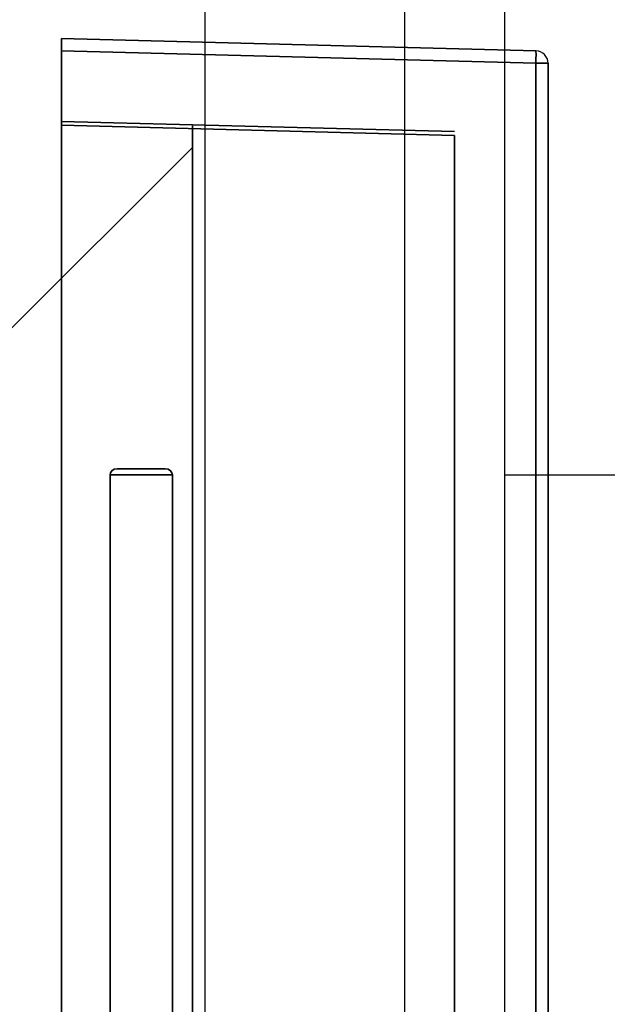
# Model space of a CAD drawing. Header units: millimetres. Extents: x 0 to 1524, y 0 to 1016.
# Tile 314 of 352: x 1398.78 to 1403.49, y 395.96 to 403.86. Entities that reach past the tile are written whole.
import ezdxf

# ---------------------------------------------------------------- set-up
doc = ezdxf.new("R2010")
doc.units = ezdxf.units.MM
doc.header["$LTSCALE"] = 83.82
doc.layers.get('0').update_dxf_attribs({"linetype": 'CONTINUOUS'})
doc.layers.add('02___PRT_ALL_AXES', color=7, linetype='CONTINUOUS')

msp = doc.modelspace()

# ---------------------------------------------------------------- linework, layer by layer
at = {"color": 7, "linetype": 'CONTINUOUS'}
for p, q in [((1402.6654, 426.4067), (1402.6654, 386.0067)), ((1400.2654, 423.2067), (1400.2654, 389.2067)), ((1401.8654, 423.2067), (1401.8654, 389.2067)), ((1399.1154, 403.0417), (1399.1154, 403.0117)), ((1399.1154, 403.0117), (1399.1154, 403.0417)), ((1402.2654, 402.9592), (1399.1154, 403.0417)), ((1399.1154, 403.0417), (1402.2654, 402.9592)), ((1399.1154, 403.0417), (1399.1154, 403.0117)), ((1399.1154, 403.0117), (1399.1154, 403.0417)), ((1402.2654, 402.9592), (1399.1154, 403.0417)), ((1399.1154, 403.0417), (1402.2654, 402.9592)), ((1399.1154, 403.0417), (1399.1154, 403.0117)), ((1399.1154, 403.0117), (1399.1154, 403.0417)), ((1402.2654, 402.9592), (1399.1154, 403.0417)), ((1399.1154, 403.0417), (1402.2654, 402.9592)), ((1399.1154, 403.0417), (1399.1154, 403.0117)), ((1399.1154, 403.0117), (1399.1154, 403.0417)), ((1402.2654, 402.9592), (1399.1154, 403.0417)), ((1399.1154, 403.0417), (1402.2654, 402.9592)), ((1399.1154, 403.0117), (1402.2654, 402.9292)), ((1402.2654, 402.9292), (1399.1154, 403.0117)), ((1399.1154, 403.0117), (1402.2654, 402.9292)), ((1402.2654, 402.9292), (1399.1154, 403.0117)), ((1399.1154, 403.0117), (1402.2654, 402.9292)), ((1402.2654, 402.9292), (1399.1154, 403.0117)), ((1399.1154, 403.0117), (1402.2654, 402.9292)), ((1402.2654, 402.9292), (1399.1154, 403.0117)), ((1400.1654, 391.0067), (1400.1654, 403.0067)), ((1400.1654, 403.0067), (1400.1654, 391.0067)), ((1400.1654, 391.0067), (1400.1654, 403.0067)), ((1400.1654, 403.0067), (1400.1654, 391.0067)), ((1400.1654, 391.0067), (1400.1654, 403.0067)), ((1400.1654, 403.0067), (1400.1654, 391.0067)), ((1400.1654, 391.0067), (1400.1654, 403.0067)), ((1400.1654, 403.0067), (1400.1654, 391.0067)), ((1402.2654, 402.9292), (1402.2654, 391.0841)), ((1402.2654, 391.0841), (1402.2654, 402.9292)), ((1402.2654, 402.9292), (1402.2654, 391.0841)), ((1402.2654, 391.0841), (1402.2654, 402.9292)), ((1402.2654, 402.9292), (1402.2654, 391.0841)), ((1402.2654, 391.0841), (1402.2654, 402.9292)), ((1402.2654, 402.9292), (1402.2654, 391.0841)), ((1402.2654, 391.0841), (1402.2654, 402.9292))]:
    msp.add_line(p, q, dxfattribs=at)
at = {"color": 6, "linetype": 'CONTINUOUS'}
for p, q in [((1399.1154, 403.7067), (1399.1154, 403.6067)), ((1402.918, 403.6071), (1399.1154, 403.7067)), ((1399.1154, 403.7067), (1402.918, 403.6071)), ((1399.1154, 403.6067), (1399.1154, 403.7067)), ((1399.1154, 403.7067), (1399.1154, 403.6067)), ((1402.918, 403.6071), (1399.1154, 403.7067)), ((1399.1154, 403.7067), (1402.918, 403.6071)), ((1399.1154, 403.6067), (1399.1154, 403.7067)), ((1399.1154, 403.7067), (1399.1154, 403.6067)), ((1402.918, 403.6071), (1399.1154, 403.7067)), ((1399.1154, 403.7067), (1402.918, 403.6071)), ((1399.1154, 403.6067), (1399.1154, 403.7067)), ((1399.1154, 403.7067), (1399.1154, 403.6067)), ((1402.918, 403.6071), (1399.1154, 403.7067)), ((1399.1154, 403.7067), (1402.918, 403.6071)), ((1399.1154, 403.6067), (1399.1154, 403.7067)), ((1399.1154, 403.6067), (1402.918, 403.5071)), ((1399.1154, 390.4066), (1399.1154, 403.6067)), ((1399.1154, 403.6067), (1399.1154, 390.4066)), ((1402.918, 403.5071), (1399.1154, 403.6067)), ((1399.1154, 403.6067), (1402.918, 403.5071)), ((1399.1154, 390.4066), (1399.1154, 403.6067)), ((1399.1154, 403.6067), (1399.1154, 390.4066)), ((1402.918, 403.5071), (1399.1154, 403.6067)), ((1399.1154, 403.6067), (1402.918, 403.5071)), ((1399.1154, 390.4066), (1399.1154, 403.6067)), ((1399.1154, 403.6067), (1399.1154, 390.4066)), ((1402.918, 403.5071), (1399.1154, 403.6067)), ((1399.1154, 403.6067), (1402.918, 403.5071)), ((1399.1154, 390.4066), (1399.1154, 403.6067)), ((1399.1154, 403.6067), (1399.1154, 390.4066)), ((1402.918, 403.5071), (1399.1154, 403.6067)), ((1402.918, 390.5062), (1402.918, 403.5071)), ((1402.918, 403.5071), (1402.918, 390.5062)), ((1402.918, 390.5062), (1402.918, 403.5071)), ((1402.918, 403.5071), (1402.918, 390.5062)), ((1402.918, 390.5062), (1402.918, 403.5071)), ((1402.918, 403.5071), (1402.918, 390.5062)), ((1402.918, 390.5062), (1402.918, 403.5071)), ((1402.918, 403.5071), (1402.918, 390.5062)), ((1403.0154, 403.5071), (1403.0154, 390.5062)), ((1403.0154, 390.5062), (1403.0154, 403.5071)), ((1403.0154, 403.5071), (1403.0154, 390.5062)), ((1403.0154, 390.5062), (1403.0154, 403.5071)), ((1403.0154, 403.5071), (1403.0154, 390.5062)), ((1403.0154, 390.5062), (1403.0154, 403.5071)), ((1403.0154, 403.5071), (1403.0154, 390.5062)), ((1403.0154, 390.5062), (1403.0154, 403.5071)), ((1399.1154, 391.0016), (1399.1154, 403.0117)), ((1399.1154, 403.0117), (1399.1154, 391.0016)), ((1399.1154, 391.0016), (1399.1154, 403.0117)), ((1399.1154, 403.0117), (1399.1154, 391.0016)), ((1399.1154, 391.0016), (1399.1154, 403.0117)), ((1399.1154, 403.0117), (1399.1154, 391.0016)), ((1399.1154, 391.0016), (1399.1154, 403.0117)), ((1399.1154, 403.0117), (1399.1154, 391.0016)), ((1398.6654, 401.3317), (1400.1654, 402.8317)), ((1400.1654, 402.8317), (1398.6654, 401.3317)), ((1398.6654, 401.3317), (1400.1654, 402.8317)), ((1400.1654, 402.8317), (1398.6654, 401.3317)), ((1398.6654, 401.3317), (1400.1654, 402.8317)), ((1400.1654, 402.8317), (1398.6654, 401.3317)), ((1398.6654, 401.3317), (1400.1654, 402.8317)), ((1400.1654, 402.8317), (1398.6654, 401.3317)), ((1400.1654, 391.1817), (1400.1654, 402.8317)), ((1400.1654, 402.8317), (1400.1654, 391.1817)), ((1400.1654, 391.1817), (1400.1654, 402.8317)), ((1400.1654, 402.8317), (1400.1654, 391.1817)), ((1400.1654, 391.1817), (1400.1654, 402.8317)), ((1400.1654, 402.8317), (1400.1654, 391.1817)), ((1400.1654, 391.1817), (1400.1654, 402.8317)), ((1400.1654, 402.8317), (1400.1654, 391.1817)), ((1399.5639, 400.2567), (1399.9469, 400.2567)), ((1399.9469, 400.2567), (1399.5639, 400.2567)), ((1399.5639, 400.2567), (1399.9469, 400.2567)), ((1399.9469, 400.2567), (1399.5639, 400.2567)), ((1399.5639, 400.2567), (1399.9469, 400.2567)), ((1399.9469, 400.2567), (1399.5639, 400.2567)), ((1399.5639, 400.2567), (1399.9469, 400.2567)), ((1399.9469, 400.2567), (1399.5639, 400.2567)), ((1399.5054, 393.8067), (1399.5054, 400.2067)), ((1399.5054, 400.2067), (1399.5054, 393.8067)), ((1399.5054, 393.8067), (1399.5054, 400.2067)), ((1399.5054, 400.2067), (1399.5054, 393.8067)), ((1399.5054, 393.8067), (1399.5054, 400.2067)), ((1399.5054, 400.2067), (1399.5054, 393.8067)), ((1399.5054, 393.8067), (1399.5054, 400.2067)), ((1399.5054, 400.2067), (1399.5054, 393.8067)), ((1400.0054, 400.2067), (1400.0054, 393.8067)), ((1400.0054, 393.8067), (1400.0054, 400.2067)), ((1400.0054, 400.2067), (1400.0054, 393.8067)), ((1400.0054, 393.8067), (1400.0054, 400.2067)), ((1400.0054, 400.2067), (1400.0054, 393.8067)), ((1400.0054, 393.8067), (1400.0054, 400.2067)), ((1400.0054, 400.2067), (1400.0054, 393.8067)), ((1400.0054, 393.8067), (1400.0054, 400.2067))]:
    msp.add_line(p, q, dxfattribs=at)
at = {"color": 4, "linetype": 'CONTINUOUS'}
for p, q in [((1403.0154, 400.2067), (1403.0154, 389.7567)), ((1403.0154, 400.2067), (1403.0154, 389.9567)), ((1403.0154, 389.7567), (1403.0154, 400.2067)), ((1403.0154, 389.9567), (1403.0154, 400.2067)), ((1403.0154, 400.2067), (1403.0154, 389.7567)), ((1403.0154, 400.2067), (1403.0154, 389.9567)), ((1403.0154, 389.7567), (1403.0154, 400.2067)), ((1403.0154, 389.9567), (1403.0154, 400.2067)), ((1403.0154, 400.2067), (1403.0154, 389.7567)), ((1403.0154, 400.2067), (1403.0154, 389.9567)), ((1403.0154, 389.7567), (1403.0154, 400.2067)), ((1403.0154, 389.9567), (1403.0154, 400.2067)), ((1403.0154, 400.2067), (1403.0154, 389.7567)), ((1403.0154, 400.2067), (1403.0154, 389.9567)), ((1403.0154, 389.7567), (1403.0154, 400.2067)), ((1403.0154, 389.9567), (1403.0154, 400.2067))]:
    msp.add_line(p, q, dxfattribs=at)
at = {"color": 6, "linetype": 'CONTINUOUS'}
for points in [[(1402.918, 403.5071), (1402.9185, 403.5293), (1402.9189, 403.5503), (1402.9191, 403.5692), (1402.9191, 403.5852), (1402.9189, 403.5971), (1402.9185, 403.6045), (1402.918, 403.6071)], [(1402.918, 403.6071), (1402.9185, 403.6046), (1402.9189, 403.5972), (1402.9191, 403.5854), (1402.9191, 403.5694), (1402.9189, 403.5506), (1402.9185, 403.5295), (1402.918, 403.5071)], [(1402.918, 403.5071), (1402.9185, 403.5293), (1402.9189, 403.5503), (1402.9191, 403.5692), (1402.9191, 403.5852), (1402.9189, 403.5971), (1402.9185, 403.6045), (1402.918, 403.6071)], [(1402.918, 403.6071), (1402.9185, 403.6046), (1402.9189, 403.5972), (1402.9191, 403.5854), (1402.9191, 403.5694), (1402.9189, 403.5506), (1402.9185, 403.5295), (1402.918, 403.5071)], [(1402.918, 403.5071), (1402.9185, 403.5293), (1402.9189, 403.5503), (1402.9191, 403.5692), (1402.9191, 403.5852), (1402.9189, 403.5971), (1402.9185, 403.6045), (1402.918, 403.6071)], [(1402.918, 403.6071), (1402.9185, 403.6046), (1402.9189, 403.5972), (1402.9191, 403.5854), (1402.9191, 403.5694), (1402.9189, 403.5506), (1402.9185, 403.5295), (1402.918, 403.5071)], [(1402.918, 403.5071), (1402.9185, 403.5293), (1402.9189, 403.5503), (1402.9191, 403.5692), (1402.9191, 403.5852), (1402.9189, 403.5971), (1402.9185, 403.6045), (1402.918, 403.6071)], [(1402.918, 403.6071), (1402.9185, 403.6046), (1402.9189, 403.5972), (1402.9191, 403.5854), (1402.9191, 403.5694), (1402.9189, 403.5506), (1402.9185, 403.5295), (1402.918, 403.5071)], [(1403.0154, 403.5071), (1403.013, 403.5071), (1403.0059, 403.5071), (1402.9944, 403.5071), (1402.9791, 403.5071), (1402.9605, 403.5071), (1402.9399, 403.5071), (1402.918, 403.5071)], [(1402.918, 403.5071), (1402.9397, 403.5071), (1402.9603, 403.5071), (1402.9787, 403.5071), (1402.9941, 403.5071), (1403.0058, 403.5071), (1403.0129, 403.5071), (1403.0154, 403.5071)], [(1403.0154, 403.5071), (1403.013, 403.5071), (1403.0059, 403.5071), (1402.9944, 403.5071), (1402.9791, 403.5071), (1402.9605, 403.5071), (1402.9399, 403.5071), (1402.918, 403.5071)], [(1402.918, 403.5071), (1402.9397, 403.5071), (1402.9603, 403.5071), (1402.9787, 403.5071), (1402.9941, 403.5071), (1403.0058, 403.5071), (1403.0129, 403.5071), (1403.0154, 403.5071)], [(1403.0154, 403.5071), (1403.013, 403.5071), (1403.0059, 403.5071), (1402.9944, 403.5071), (1402.9791, 403.5071), (1402.9605, 403.5071), (1402.9399, 403.5071), (1402.918, 403.5071)], [(1402.918, 403.5071), (1402.9397, 403.5071), (1402.9603, 403.5071), (1402.9787, 403.5071), (1402.9941, 403.5071), (1403.0058, 403.5071), (1403.0129, 403.5071), (1403.0154, 403.5071)], [(1403.0154, 403.5071), (1403.013, 403.5071), (1403.0059, 403.5071), (1402.9944, 403.5071), (1402.9791, 403.5071), (1402.9605, 403.5071), (1402.9399, 403.5071), (1402.918, 403.5071)], [(1402.918, 403.5071), (1402.9397, 403.5071), (1402.9603, 403.5071), (1402.9787, 403.5071), (1402.9941, 403.5071), (1403.0058, 403.5071), (1403.0129, 403.5071), (1403.0154, 403.5071)], [(1399.5054, 400.2067), (1399.5093, 400.2249), (1399.521, 400.241), (1399.5397, 400.2524), (1399.5639, 400.2567)], [(1399.5639, 400.2567), (1399.5397, 400.2524), (1399.521, 400.241), (1399.5093, 400.2249), (1399.5054, 400.2067)], [(1399.5054, 400.2067), (1399.5093, 400.2249), (1399.521, 400.241), (1399.5397, 400.2524), (1399.5639, 400.2567)], [(1399.5639, 400.2567), (1399.5397, 400.2524), (1399.521, 400.241), (1399.5093, 400.2249), (1399.5054, 400.2067)], [(1399.5054, 400.2067), (1399.5093, 400.2249), (1399.521, 400.241), (1399.5397, 400.2524), (1399.5639, 400.2567)], [(1399.5639, 400.2567), (1399.5397, 400.2524), (1399.521, 400.241), (1399.5093, 400.2249), (1399.5054, 400.2067)], [(1399.5054, 400.2067), (1399.5093, 400.2249), (1399.521, 400.241), (1399.5397, 400.2524), (1399.5639, 400.2567)], [(1399.5639, 400.2567), (1399.5397, 400.2524), (1399.521, 400.241), (1399.5093, 400.2249), (1399.5054, 400.2067)], [(1399.9469, 400.2567), (1399.9134, 400.2567), (1399.8729, 400.2567), (1399.8273, 400.2567), (1399.7777, 400.2567), (1399.7281, 400.2567), (1399.6799, 400.2567), (1399.6353, 400.2567), (1399.5956, 400.2567), (1399.5639, 400.2567)], [(1399.5639, 400.2567), (1399.5954, 400.2567), (1399.6343, 400.2567), (1399.6789, 400.2567), (1399.7279, 400.2567), (1399.7775, 400.2567), (1399.8262, 400.2567), (1399.8719, 400.2567), (1399.9132, 400.2567), (1399.9469, 400.2567)], [(1399.9469, 400.2567), (1399.9134, 400.2567), (1399.8729, 400.2567), (1399.8273, 400.2567), (1399.7777, 400.2567), (1399.7281, 400.2567), (1399.6799, 400.2567), (1399.6353, 400.2567), (1399.5956, 400.2567), (1399.5639, 400.2567)], [(1399.5639, 400.2567), (1399.5954, 400.2567), (1399.6343, 400.2567), (1399.6789, 400.2567), (1399.7279, 400.2567), (1399.7775, 400.2567), (1399.8262, 400.2567), (1399.8719, 400.2567), (1399.9132, 400.2567), (1399.9469, 400.2567)], [(1399.9469, 400.2567), (1399.9134, 400.2567), (1399.8729, 400.2567), (1399.8273, 400.2567), (1399.7777, 400.2567), (1399.7281, 400.2567), (1399.6799, 400.2567), (1399.6353, 400.2567), (1399.5956, 400.2567), (1399.5639, 400.2567)], [(1399.5639, 400.2567), (1399.5954, 400.2567), (1399.6343, 400.2567), (1399.6789, 400.2567), (1399.7279, 400.2567), (1399.7775, 400.2567), (1399.8262, 400.2567), (1399.8719, 400.2567), (1399.9132, 400.2567), (1399.9469, 400.2567)], [(1399.9469, 400.2567), (1399.9134, 400.2567), (1399.8729, 400.2567), (1399.8273, 400.2567), (1399.7777, 400.2567), (1399.7281, 400.2567), (1399.6799, 400.2567), (1399.6353, 400.2567), (1399.5956, 400.2567), (1399.5639, 400.2567)], [(1399.5639, 400.2567), (1399.5954, 400.2567), (1399.6343, 400.2567), (1399.6789, 400.2567), (1399.7279, 400.2567), (1399.7775, 400.2567), (1399.8262, 400.2567), (1399.8719, 400.2567), (1399.9132, 400.2567), (1399.9469, 400.2567)], [(1399.9469, 400.2567), (1399.9711, 400.2524), (1399.9898, 400.241), (1400.0015, 400.2249), (1400.0054, 400.2067)], [(1400.0054, 400.2067), (1400.0014, 400.2249), (1399.9897, 400.241), (1399.971, 400.2524), (1399.9469, 400.2567)], [(1399.9469, 400.2567), (1399.9711, 400.2524), (1399.9898, 400.241), (1400.0015, 400.2249), (1400.0054, 400.2067)], [(1400.0054, 400.2067), (1400.0014, 400.2249), (1399.9897, 400.241), (1399.971, 400.2524), (1399.9469, 400.2567)], [(1399.9469, 400.2567), (1399.9711, 400.2524), (1399.9898, 400.241), (1400.0015, 400.2249), (1400.0054, 400.2067)], [(1400.0054, 400.2067), (1400.0014, 400.2249), (1399.9897, 400.241), (1399.971, 400.2524), (1399.9469, 400.2567)], [(1399.9469, 400.2567), (1399.9711, 400.2524), (1399.9898, 400.241), (1400.0015, 400.2249), (1400.0054, 400.2067)], [(1400.0054, 400.2067), (1400.0014, 400.2249), (1399.9897, 400.241), (1399.971, 400.2524), (1399.9469, 400.2567)], [(1400.0054, 400.2067), (1399.9735, 400.2067), (1399.9334, 400.2067), (1399.8867, 400.2067), (1399.8342, 400.2067), (1399.7797, 400.2067), (1399.7244, 400.2067), (1399.6704, 400.2067), (1399.6189, 400.2067), (1399.5737, 400.2067), (1399.5355, 400.2067), (1399.5054, 400.2067)], [(1399.5054, 400.2067), (1399.5348, 400.2067), (1399.5729, 400.2067), (1399.6179, 400.2067), (1399.6693, 400.2067), (1399.7233, 400.2067), (1399.7786, 400.2067), (1399.8331, 400.2067), (1399.8858, 400.2067), (1399.9326, 400.2067), (1399.9728, 400.2067), (1400.0054, 400.2067)], [(1400.0054, 400.2067), (1399.9735, 400.2067), (1399.9334, 400.2067), (1399.8867, 400.2067), (1399.8342, 400.2067), (1399.7797, 400.2067), (1399.7244, 400.2067), (1399.6704, 400.2067), (1399.6189, 400.2067), (1399.5737, 400.2067), (1399.5355, 400.2067), (1399.5054, 400.2067)], [(1399.5054, 400.2067), (1399.5348, 400.2067), (1399.5729, 400.2067), (1399.6179, 400.2067), (1399.6693, 400.2067), (1399.7233, 400.2067), (1399.7786, 400.2067), (1399.8331, 400.2067), (1399.8858, 400.2067), (1399.9326, 400.2067), (1399.9728, 400.2067), (1400.0054, 400.2067)], [(1400.0054, 400.2067), (1399.9735, 400.2067), (1399.9334, 400.2067), (1399.8867, 400.2067), (1399.8342, 400.2067), (1399.7797, 400.2067), (1399.7244, 400.2067), (1399.6704, 400.2067), (1399.6189, 400.2067), (1399.5737, 400.2067), (1399.5355, 400.2067), (1399.5054, 400.2067)], [(1399.5054, 400.2067), (1399.5348, 400.2067), (1399.5729, 400.2067), (1399.6179, 400.2067), (1399.6693, 400.2067), (1399.7233, 400.2067), (1399.7786, 400.2067), (1399.8331, 400.2067), (1399.8858, 400.2067), (1399.9326, 400.2067), (1399.9728, 400.2067), (1400.0054, 400.2067)], [(1400.0054, 400.2067), (1399.9735, 400.2067), (1399.9334, 400.2067), (1399.8867, 400.2067), (1399.8342, 400.2067), (1399.7797, 400.2067), (1399.7244, 400.2067), (1399.6704, 400.2067), (1399.6189, 400.2067), (1399.5737, 400.2067), (1399.5355, 400.2067), (1399.5054, 400.2067)], [(1399.5054, 400.2067), (1399.5348, 400.2067), (1399.5729, 400.2067), (1399.6179, 400.2067), (1399.6693, 400.2067), (1399.7233, 400.2067), (1399.7786, 400.2067), (1399.8331, 400.2067), (1399.8858, 400.2067), (1399.9326, 400.2067), (1399.9728, 400.2067), (1400.0054, 400.2067)]]:
    msp.add_lwpolyline(points, dxfattribs=at)
at = {"color": 4, "linetype": 'CONTINUOUS'}
for points in [[(1403.0154, 399.5467), (1403.0154, 399.6632), (1403.0154, 399.7753), (1403.0154, 399.8787), (1403.0154, 399.9709), (1403.0154, 400.0452), (1403.0154, 400.1006), (1403.0154, 400.1348), (1403.0154, 400.1467), (1403.0154, 400.1352), (1403.0154, 400.1014), (1403.0154, 400.0464), (1403.0154, 399.9709), (1403.0154, 399.8804), (1403.0154, 399.7772), (1403.0154, 399.6652), (1403.0154, 399.5467)], [(1403.0154, 399.5467), (1403.0154, 399.6632), (1403.0154, 399.7753), (1403.0154, 399.8787), (1403.0154, 399.9709), (1403.0154, 400.0452), (1403.0154, 400.1006), (1403.0154, 400.1348), (1403.0154, 400.1467), (1403.0154, 400.1352), (1403.0154, 400.1014), (1403.0154, 400.0464), (1403.0154, 399.9709), (1403.0154, 399.8804), (1403.0154, 399.7772), (1403.0154, 399.6652), (1403.0154, 399.5467)], [(1403.0154, 399.5467), (1403.0154, 399.6632), (1403.0154, 399.7753), (1403.0154, 399.8787), (1403.0154, 399.9709), (1403.0154, 400.0452), (1403.0154, 400.1006), (1403.0154, 400.1348), (1403.0154, 400.1467), (1403.0154, 400.1352), (1403.0154, 400.1014), (1403.0154, 400.0464), (1403.0154, 399.9709), (1403.0154, 399.8804), (1403.0154, 399.7772), (1403.0154, 399.6652), (1403.0154, 399.5467)], [(1403.0154, 399.5467), (1403.0154, 399.6632), (1403.0154, 399.7753), (1403.0154, 399.8787), (1403.0154, 399.9709), (1403.0154, 400.0452), (1403.0154, 400.1006), (1403.0154, 400.1348), (1403.0154, 400.1467), (1403.0154, 400.1352), (1403.0154, 400.1014), (1403.0154, 400.0464), (1403.0154, 399.9709), (1403.0154, 399.8804), (1403.0154, 399.7772), (1403.0154, 399.6652), (1403.0154, 399.5467)], [(1403.0154, 399.5467), (1403.0154, 399.6632), (1403.0154, 399.7753), (1403.0154, 399.8787), (1403.0154, 399.9709), (1403.0154, 400.0452), (1403.0154, 400.1006), (1403.0154, 400.1348), (1403.0154, 400.1467), (1403.0154, 400.1352), (1403.0154, 400.1014), (1403.0154, 400.0464), (1403.0154, 399.9709), (1403.0154, 399.8804), (1403.0154, 399.7772), (1403.0154, 399.6652), (1403.0154, 399.5467)], [(1403.0154, 399.5467), (1403.0154, 399.6632), (1403.0154, 399.7753), (1403.0154, 399.8787), (1403.0154, 399.9709), (1403.0154, 400.0452), (1403.0154, 400.1006), (1403.0154, 400.1348), (1403.0154, 400.1467), (1403.0154, 400.1352), (1403.0154, 400.1014), (1403.0154, 400.0464), (1403.0154, 399.9709), (1403.0154, 399.8804), (1403.0154, 399.7772), (1403.0154, 399.6652), (1403.0154, 399.5467)], [(1403.0154, 399.5467), (1403.0154, 399.6632), (1403.0154, 399.7753), (1403.0154, 399.8787), (1403.0154, 399.9709), (1403.0154, 400.0452), (1403.0154, 400.1006), (1403.0154, 400.1348), (1403.0154, 400.1467), (1403.0154, 400.1352), (1403.0154, 400.1014), (1403.0154, 400.0464), (1403.0154, 399.9709), (1403.0154, 399.8804), (1403.0154, 399.7772), (1403.0154, 399.6652), (1403.0154, 399.5467)], [(1403.0154, 399.5467), (1403.0154, 399.6632), (1403.0154, 399.7753), (1403.0154, 399.8787), (1403.0154, 399.9709), (1403.0154, 400.0452), (1403.0154, 400.1006), (1403.0154, 400.1348), (1403.0154, 400.1467), (1403.0154, 400.1352), (1403.0154, 400.1014), (1403.0154, 400.0464), (1403.0154, 399.9709), (1403.0154, 399.8804), (1403.0154, 399.7772), (1403.0154, 399.6652), (1403.0154, 399.5467)], [(1403.0154, 399.5467), (1403.0154, 399.6341), (1403.0154, 399.7181), (1403.0154, 399.7957), (1403.0154, 399.8649), (1403.0154, 399.9206), (1403.0154, 399.9621), (1403.0154, 399.9878), (1403.0154, 399.9967), (1403.0154, 399.9881), (1403.0154, 399.9627), (1403.0154, 399.9215), (1403.0154, 399.8649), (1403.0154, 399.797), (1403.0154, 399.7196), (1403.0154, 399.6356), (1403.0154, 399.5467)], [(1403.0154, 399.5467), (1403.0154, 399.6341), (1403.0154, 399.7181), (1403.0154, 399.7957), (1403.0154, 399.8649), (1403.0154, 399.9206), (1403.0154, 399.9621), (1403.0154, 399.9878), (1403.0154, 399.9967), (1403.0154, 399.9881), (1403.0154, 399.9627), (1403.0154, 399.9215), (1403.0154, 399.8649), (1403.0154, 399.797), (1403.0154, 399.7196), (1403.0154, 399.6356), (1403.0154, 399.5467)], [(1403.0154, 399.5467), (1403.0154, 399.6341), (1403.0154, 399.7181), (1403.0154, 399.7957), (1403.0154, 399.8649), (1403.0154, 399.9206), (1403.0154, 399.9621), (1403.0154, 399.9878), (1403.0154, 399.9967), (1403.0154, 399.9881), (1403.0154, 399.9627), (1403.0154, 399.9215), (1403.0154, 399.8649), (1403.0154, 399.797), (1403.0154, 399.7196), (1403.0154, 399.6356), (1403.0154, 399.5467)], [(1403.0154, 399.5467), (1403.0154, 399.6341), (1403.0154, 399.7181), (1403.0154, 399.7957), (1403.0154, 399.8649), (1403.0154, 399.9206), (1403.0154, 399.9621), (1403.0154, 399.9878), (1403.0154, 399.9967), (1403.0154, 399.9881), (1403.0154, 399.9627), (1403.0154, 399.9215), (1403.0154, 399.8649), (1403.0154, 399.797), (1403.0154, 399.7196), (1403.0154, 399.6356), (1403.0154, 399.5467)], [(1403.0154, 399.5467), (1403.0154, 399.6341), (1403.0154, 399.7181), (1403.0154, 399.7957), (1403.0154, 399.8649), (1403.0154, 399.9206), (1403.0154, 399.9621), (1403.0154, 399.9878), (1403.0154, 399.9967), (1403.0154, 399.9881), (1403.0154, 399.9627), (1403.0154, 399.9215), (1403.0154, 399.8649), (1403.0154, 399.797), (1403.0154, 399.7196), (1403.0154, 399.6356), (1403.0154, 399.5467)], [(1403.0154, 399.5467), (1403.0154, 399.6341), (1403.0154, 399.7181), (1403.0154, 399.7957), (1403.0154, 399.8649), (1403.0154, 399.9206), (1403.0154, 399.9621), (1403.0154, 399.9878), (1403.0154, 399.9967), (1403.0154, 399.9881), (1403.0154, 399.9627), (1403.0154, 399.9215), (1403.0154, 399.8649), (1403.0154, 399.797), (1403.0154, 399.7196), (1403.0154, 399.6356), (1403.0154, 399.5467)], [(1403.0154, 399.5467), (1403.0154, 399.6341), (1403.0154, 399.7181), (1403.0154, 399.7957), (1403.0154, 399.8649), (1403.0154, 399.9206), (1403.0154, 399.9621), (1403.0154, 399.9878), (1403.0154, 399.9967), (1403.0154, 399.9881), (1403.0154, 399.9627), (1403.0154, 399.9215), (1403.0154, 399.8649), (1403.0154, 399.797), (1403.0154, 399.7196), (1403.0154, 399.6356), (1403.0154, 399.5467)], [(1403.0154, 399.5467), (1403.0154, 399.6341), (1403.0154, 399.7181), (1403.0154, 399.7957), (1403.0154, 399.8649), (1403.0154, 399.9206), (1403.0154, 399.9621), (1403.0154, 399.9878), (1403.0154, 399.9967), (1403.0154, 399.9881), (1403.0154, 399.9627), (1403.0154, 399.9215), (1403.0154, 399.8649), (1403.0154, 399.797), (1403.0154, 399.7196), (1403.0154, 399.6356), (1403.0154, 399.5467)], [(1403.0154, 399.5467), (1403.0154, 399.4301), (1403.0154, 399.318), (1403.0154, 399.2146), (1403.0154, 399.1224), (1403.0154, 399.0481), (1403.0154, 398.9927), (1403.0154, 398.9585), (1403.0154, 398.9467), (1403.0154, 398.9581), (1403.0154, 398.9919), (1403.0154, 399.0469), (1403.0154, 399.1224), (1403.0154, 399.2129), (1403.0154, 399.3161), (1403.0154, 399.4281), (1403.0154, 399.5467)], [(1403.0154, 399.5467), (1403.0154, 399.4592), (1403.0154, 399.3752), (1403.0154, 399.2976), (1403.0154, 399.2285), (1403.0154, 399.1727), (1403.0154, 399.1312), (1403.0154, 399.1055), (1403.0154, 399.0967), (1403.0154, 399.1052), (1403.0154, 399.1306), (1403.0154, 399.1718), (1403.0154, 399.2285), (1403.0154, 399.2963), (1403.0154, 399.3737), (1403.0154, 399.4577), (1403.0154, 399.5467)], [(1403.0154, 399.5467), (1403.0154, 399.4592), (1403.0154, 399.3752), (1403.0154, 399.2976), (1403.0154, 399.2285), (1403.0154, 399.1727), (1403.0154, 399.1312), (1403.0154, 399.1055), (1403.0154, 399.0967), (1403.0154, 399.1052), (1403.0154, 399.1306), (1403.0154, 399.1718), (1403.0154, 399.2285), (1403.0154, 399.2963), (1403.0154, 399.3737), (1403.0154, 399.4577), (1403.0154, 399.5467)], [(1403.0154, 399.5467), (1403.0154, 399.4301), (1403.0154, 399.318), (1403.0154, 399.2146), (1403.0154, 399.1224), (1403.0154, 399.0481), (1403.0154, 398.9927), (1403.0154, 398.9585), (1403.0154, 398.9467), (1403.0154, 398.9581), (1403.0154, 398.9919), (1403.0154, 399.0469), (1403.0154, 399.1224), (1403.0154, 399.2129), (1403.0154, 399.3161), (1403.0154, 399.4281), (1403.0154, 399.5467)], [(1403.0154, 399.5467), (1403.0154, 399.4301), (1403.0154, 399.318), (1403.0154, 399.2146), (1403.0154, 399.1224), (1403.0154, 399.0481), (1403.0154, 398.9927), (1403.0154, 398.9585), (1403.0154, 398.9467), (1403.0154, 398.9581), (1403.0154, 398.9919), (1403.0154, 399.0469), (1403.0154, 399.1224), (1403.0154, 399.2129), (1403.0154, 399.3161), (1403.0154, 399.4281), (1403.0154, 399.5467)], [(1403.0154, 399.5467), (1403.0154, 399.4592), (1403.0154, 399.3752), (1403.0154, 399.2976), (1403.0154, 399.2285), (1403.0154, 399.1727), (1403.0154, 399.1312), (1403.0154, 399.1055), (1403.0154, 399.0967), (1403.0154, 399.1052), (1403.0154, 399.1306), (1403.0154, 399.1718), (1403.0154, 399.2285), (1403.0154, 399.2963), (1403.0154, 399.3737), (1403.0154, 399.4577), (1403.0154, 399.5467)], [(1403.0154, 399.5467), (1403.0154, 399.4592), (1403.0154, 399.3752), (1403.0154, 399.2976), (1403.0154, 399.2285), (1403.0154, 399.1727), (1403.0154, 399.1312), (1403.0154, 399.1055), (1403.0154, 399.0967), (1403.0154, 399.1052), (1403.0154, 399.1306), (1403.0154, 399.1718), (1403.0154, 399.2285), (1403.0154, 399.2963), (1403.0154, 399.3737), (1403.0154, 399.4577), (1403.0154, 399.5467)], [(1403.0154, 399.5467), (1403.0154, 399.4301), (1403.0154, 399.318), (1403.0154, 399.2146), (1403.0154, 399.1224), (1403.0154, 399.0481), (1403.0154, 398.9927), (1403.0154, 398.9585), (1403.0154, 398.9467), (1403.0154, 398.9581), (1403.0154, 398.9919), (1403.0154, 399.0469), (1403.0154, 399.1224), (1403.0154, 399.2129), (1403.0154, 399.3161), (1403.0154, 399.4281), (1403.0154, 399.5467)], [(1403.0154, 399.5467), (1403.0154, 399.4301), (1403.0154, 399.318), (1403.0154, 399.2146), (1403.0154, 399.1224), (1403.0154, 399.0481), (1403.0154, 398.9927), (1403.0154, 398.9585), (1403.0154, 398.9467), (1403.0154, 398.9581), (1403.0154, 398.9919), (1403.0154, 399.0469), (1403.0154, 399.1224), (1403.0154, 399.2129), (1403.0154, 399.3161), (1403.0154, 399.4281), (1403.0154, 399.5467)], [(1403.0154, 399.5467), (1403.0154, 399.4592), (1403.0154, 399.3752), (1403.0154, 399.2976), (1403.0154, 399.2285), (1403.0154, 399.1727), (1403.0154, 399.1312), (1403.0154, 399.1055), (1403.0154, 399.0967), (1403.0154, 399.1052), (1403.0154, 399.1306), (1403.0154, 399.1718), (1403.0154, 399.2285), (1403.0154, 399.2963), (1403.0154, 399.3737), (1403.0154, 399.4577), (1403.0154, 399.5467)], [(1403.0154, 399.5467), (1403.0154, 399.4592), (1403.0154, 399.3752), (1403.0154, 399.2976), (1403.0154, 399.2285), (1403.0154, 399.1727), (1403.0154, 399.1312), (1403.0154, 399.1055), (1403.0154, 399.0967), (1403.0154, 399.1052), (1403.0154, 399.1306), (1403.0154, 399.1718), (1403.0154, 399.2285), (1403.0154, 399.2963), (1403.0154, 399.3737), (1403.0154, 399.4577), (1403.0154, 399.5467)], [(1403.0154, 399.5467), (1403.0154, 399.4301), (1403.0154, 399.318), (1403.0154, 399.2146), (1403.0154, 399.1224), (1403.0154, 399.0481), (1403.0154, 398.9927), (1403.0154, 398.9585), (1403.0154, 398.9467), (1403.0154, 398.9581), (1403.0154, 398.9919), (1403.0154, 399.0469), (1403.0154, 399.1224), (1403.0154, 399.2129), (1403.0154, 399.3161), (1403.0154, 399.4281), (1403.0154, 399.5467)], [(1403.0154, 399.5467), (1403.0154, 399.4301), (1403.0154, 399.318), (1403.0154, 399.2146), (1403.0154, 399.1224), (1403.0154, 399.0481), (1403.0154, 398.9927), (1403.0154, 398.9585), (1403.0154, 398.9467), (1403.0154, 398.9581), (1403.0154, 398.9919), (1403.0154, 399.0469), (1403.0154, 399.1224), (1403.0154, 399.2129), (1403.0154, 399.3161), (1403.0154, 399.4281), (1403.0154, 399.5467)], [(1403.0154, 399.5467), (1403.0154, 399.4592), (1403.0154, 399.3752), (1403.0154, 399.2976), (1403.0154, 399.2285), (1403.0154, 399.1727), (1403.0154, 399.1312), (1403.0154, 399.1055), (1403.0154, 399.0967), (1403.0154, 399.1052), (1403.0154, 399.1306), (1403.0154, 399.1718), (1403.0154, 399.2285), (1403.0154, 399.2963), (1403.0154, 399.3737), (1403.0154, 399.4577), (1403.0154, 399.5467)], [(1403.0154, 399.5467), (1403.0154, 399.4592), (1403.0154, 399.3752), (1403.0154, 399.2976), (1403.0154, 399.2285), (1403.0154, 399.1727), (1403.0154, 399.1312), (1403.0154, 399.1055), (1403.0154, 399.0967), (1403.0154, 399.1052), (1403.0154, 399.1306), (1403.0154, 399.1718), (1403.0154, 399.2285), (1403.0154, 399.2963), (1403.0154, 399.3737), (1403.0154, 399.4577), (1403.0154, 399.5467)], [(1403.0154, 399.5467), (1403.0154, 399.4301), (1403.0154, 399.318), (1403.0154, 399.2146), (1403.0154, 399.1224), (1403.0154, 399.0481), (1403.0154, 398.9927), (1403.0154, 398.9585), (1403.0154, 398.9467), (1403.0154, 398.9581), (1403.0154, 398.9919), (1403.0154, 399.0469), (1403.0154, 399.1224), (1403.0154, 399.2129), (1403.0154, 399.3161), (1403.0154, 399.4281), (1403.0154, 399.5467)], [(1403.0154, 397.0067), (1403.0154, 397.1232), (1403.0154, 397.2353), (1403.0154, 397.3387), (1403.0154, 397.4309), (1403.0154, 397.5052), (1403.0154, 397.5606), (1403.0154, 397.5948), (1403.0154, 397.6067), (1403.0154, 397.5952), (1403.0154, 397.5614), (1403.0154, 397.5064), (1403.0154, 397.4309), (1403.0154, 397.3404), (1403.0154, 397.2372), (1403.0154, 397.1252), (1403.0154, 397.0067)], [(1403.0154, 397.0067), (1403.0154, 397.1232), (1403.0154, 397.2353), (1403.0154, 397.3387), (1403.0154, 397.4309), (1403.0154, 397.5052), (1403.0154, 397.5606), (1403.0154, 397.5948), (1403.0154, 397.6067), (1403.0154, 397.5952), (1403.0154, 397.5614), (1403.0154, 397.5064), (1403.0154, 397.4309), (1403.0154, 397.3404), (1403.0154, 397.2372), (1403.0154, 397.1252), (1403.0154, 397.0067)], [(1403.0154, 397.0067), (1403.0154, 397.1232), (1403.0154, 397.2353), (1403.0154, 397.3387), (1403.0154, 397.4309), (1403.0154, 397.5052), (1403.0154, 397.5606), (1403.0154, 397.5948), (1403.0154, 397.6067), (1403.0154, 397.5952), (1403.0154, 397.5614), (1403.0154, 397.5064), (1403.0154, 397.4309), (1403.0154, 397.3404), (1403.0154, 397.2372), (1403.0154, 397.1252), (1403.0154, 397.0067)], [(1403.0154, 397.0067), (1403.0154, 397.1232), (1403.0154, 397.2353), (1403.0154, 397.3387), (1403.0154, 397.4309), (1403.0154, 397.5052), (1403.0154, 397.5606), (1403.0154, 397.5948), (1403.0154, 397.6067), (1403.0154, 397.5952), (1403.0154, 397.5614), (1403.0154, 397.5064), (1403.0154, 397.4309), (1403.0154, 397.3404), (1403.0154, 397.2372), (1403.0154, 397.1252), (1403.0154, 397.0067)], [(1403.0154, 397.0067), (1403.0154, 397.1232), (1403.0154, 397.2353), (1403.0154, 397.3387), (1403.0154, 397.4309), (1403.0154, 397.5052), (1403.0154, 397.5606), (1403.0154, 397.5948), (1403.0154, 397.6067), (1403.0154, 397.5952), (1403.0154, 397.5614), (1403.0154, 397.5064), (1403.0154, 397.4309), (1403.0154, 397.3404), (1403.0154, 397.2372), (1403.0154, 397.1252), (1403.0154, 397.0067)], [(1403.0154, 397.0067), (1403.0154, 397.1232), (1403.0154, 397.2353), (1403.0154, 397.3387), (1403.0154, 397.4309), (1403.0154, 397.5052), (1403.0154, 397.5606), (1403.0154, 397.5948), (1403.0154, 397.6067), (1403.0154, 397.5952), (1403.0154, 397.5614), (1403.0154, 397.5064), (1403.0154, 397.4309), (1403.0154, 397.3404), (1403.0154, 397.2372), (1403.0154, 397.1252), (1403.0154, 397.0067)], [(1403.0154, 397.0067), (1403.0154, 397.1232), (1403.0154, 397.2353), (1403.0154, 397.3387), (1403.0154, 397.4309), (1403.0154, 397.5052), (1403.0154, 397.5606), (1403.0154, 397.5948), (1403.0154, 397.6067), (1403.0154, 397.5952), (1403.0154, 397.5614), (1403.0154, 397.5064), (1403.0154, 397.4309), (1403.0154, 397.3404), (1403.0154, 397.2372), (1403.0154, 397.1252), (1403.0154, 397.0067)], [(1403.0154, 397.0067), (1403.0154, 397.1232), (1403.0154, 397.2353), (1403.0154, 397.3387), (1403.0154, 397.4309), (1403.0154, 397.5052), (1403.0154, 397.5606), (1403.0154, 397.5948), (1403.0154, 397.6067), (1403.0154, 397.5952), (1403.0154, 397.5614), (1403.0154, 397.5064), (1403.0154, 397.4309), (1403.0154, 397.3404), (1403.0154, 397.2372), (1403.0154, 397.1252), (1403.0154, 397.0067)], [(1403.0154, 397.0067), (1403.0154, 396.8901), (1403.0154, 396.778), (1403.0154, 396.6746), (1403.0154, 396.5824), (1403.0154, 396.5081), (1403.0154, 396.4527), (1403.0154, 396.4185), (1403.0154, 396.4067), (1403.0154, 396.4181), (1403.0154, 396.4519), (1403.0154, 396.5069), (1403.0154, 396.5824), (1403.0154, 396.6729), (1403.0154, 396.7761), (1403.0154, 396.8881), (1403.0154, 397.0067)], [(1403.0154, 397.0067), (1403.0154, 396.8901), (1403.0154, 396.778), (1403.0154, 396.6746), (1403.0154, 396.5824), (1403.0154, 396.5081), (1403.0154, 396.4527), (1403.0154, 396.4185), (1403.0154, 396.4067), (1403.0154, 396.4181), (1403.0154, 396.4519), (1403.0154, 396.5069), (1403.0154, 396.5824), (1403.0154, 396.6729), (1403.0154, 396.7761), (1403.0154, 396.8881), (1403.0154, 397.0067)], [(1403.0154, 397.0067), (1403.0154, 396.8901), (1403.0154, 396.778), (1403.0154, 396.6746), (1403.0154, 396.5824), (1403.0154, 396.5081), (1403.0154, 396.4527), (1403.0154, 396.4185), (1403.0154, 396.4067), (1403.0154, 396.4181), (1403.0154, 396.4519), (1403.0154, 396.5069), (1403.0154, 396.5824), (1403.0154, 396.6729), (1403.0154, 396.7761), (1403.0154, 396.8881), (1403.0154, 397.0067)], [(1403.0154, 397.0067), (1403.0154, 396.8901), (1403.0154, 396.778), (1403.0154, 396.6746), (1403.0154, 396.5824), (1403.0154, 396.5081), (1403.0154, 396.4527), (1403.0154, 396.4185), (1403.0154, 396.4067), (1403.0154, 396.4181), (1403.0154, 396.4519), (1403.0154, 396.5069), (1403.0154, 396.5824), (1403.0154, 396.6729), (1403.0154, 396.7761), (1403.0154, 396.8881), (1403.0154, 397.0067)], [(1403.0154, 397.0067), (1403.0154, 396.8901), (1403.0154, 396.778), (1403.0154, 396.6746), (1403.0154, 396.5824), (1403.0154, 396.5081), (1403.0154, 396.4527), (1403.0154, 396.4185), (1403.0154, 396.4067), (1403.0154, 396.4181), (1403.0154, 396.4519), (1403.0154, 396.5069), (1403.0154, 396.5824), (1403.0154, 396.6729), (1403.0154, 396.7761), (1403.0154, 396.8881), (1403.0154, 397.0067)], [(1403.0154, 397.0067), (1403.0154, 396.8901), (1403.0154, 396.778), (1403.0154, 396.6746), (1403.0154, 396.5824), (1403.0154, 396.5081), (1403.0154, 396.4527), (1403.0154, 396.4185), (1403.0154, 396.4067), (1403.0154, 396.4181), (1403.0154, 396.4519), (1403.0154, 396.5069), (1403.0154, 396.5824), (1403.0154, 396.6729), (1403.0154, 396.7761), (1403.0154, 396.8881), (1403.0154, 397.0067)], [(1403.0154, 397.0067), (1403.0154, 396.8901), (1403.0154, 396.778), (1403.0154, 396.6746), (1403.0154, 396.5824), (1403.0154, 396.5081), (1403.0154, 396.4527), (1403.0154, 396.4185), (1403.0154, 396.4067), (1403.0154, 396.4181), (1403.0154, 396.4519), (1403.0154, 396.5069), (1403.0154, 396.5824), (1403.0154, 396.6729), (1403.0154, 396.7761), (1403.0154, 396.8881), (1403.0154, 397.0067)], [(1403.0154, 397.0067), (1403.0154, 396.8901), (1403.0154, 396.778), (1403.0154, 396.6746), (1403.0154, 396.5824), (1403.0154, 396.5081), (1403.0154, 396.4527), (1403.0154, 396.4185), (1403.0154, 396.4067), (1403.0154, 396.4181), (1403.0154, 396.4519), (1403.0154, 396.5069), (1403.0154, 396.5824), (1403.0154, 396.6729), (1403.0154, 396.7761), (1403.0154, 396.8881), (1403.0154, 397.0067)]]:
    msp.add_lwpolyline(points, dxfattribs=at)
at = {"color": 6, "linetype": 'CONTINUOUS'}
msp.add_arc((1402.9154, 403.5071), 0.1, 0, 88.5, dxfattribs=at)
msp.add_arc((1402.9154, 403.5071), 0.1, 0, 88.5, dxfattribs=at)
msp.add_arc((1402.9154, 403.5071), 0.1, 0, 88.5, dxfattribs=at)
msp.add_arc((1402.9154, 403.5071), 0.1, 0, 88.5, dxfattribs=at)
msp.add_arc((1402.9154, 403.5071), 0.1, 0, 88.5, dxfattribs=at)
msp.add_arc((1402.9154, 403.5071), 0.1, 0, 88.5, dxfattribs=at)
msp.add_arc((1402.9154, 403.5071), 0.1, 0, 88.5, dxfattribs=at)
msp.add_arc((1402.9154, 403.5071), 0.1, 0, 88.5, dxfattribs=at)
at = {"layer": '02___PRT_ALL_AXES', "color": 7, "linetype": 'CONTINUOUS'}
msp.add_line((1402.6654, 400.2067), (1403.9654, 400.2067), dxfattribs=at)

doc.saveas('drawing.dxf')
